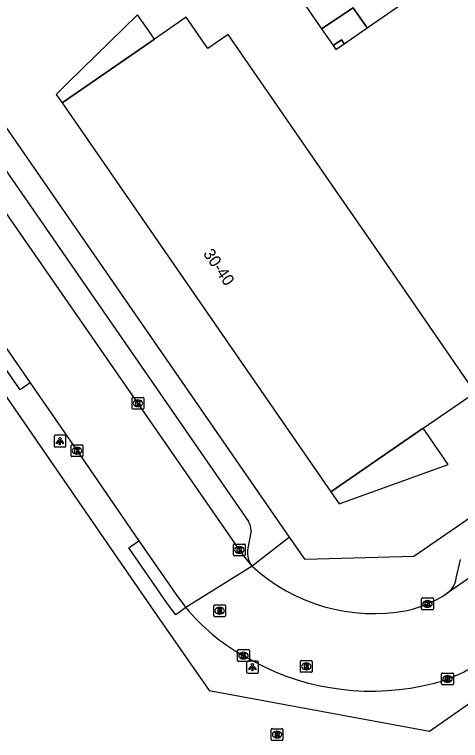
# Model space of a CAD drawing. Extents: x 157466 to 158888, y 383063 to 384677.
# Drawn here: x 157916.4 to 157954.1, y 383310.4 to 383371.9 of the extents above; entities that cross this region are included whole.
import ezdxf

# ---------------------------------------------------------------- set-up
doc = ezdxf.new("R2010")
doc.units = 0
for name, color, linetype in [('IMGEO_Kolk', 7, 'Continuous'), ('IMGEO_Lichtpunt', 7, 'Continuous'), ('IMGEO_Pand', 7, 'Continuous'), ('IMGEO_Pand_nummerreeks', 7, 'Continuous'), ('IMGEO_Pand_overbouw', 7, 'Continuous'), ('IMGEO_Rijbaan_lokaal_open', 7, 'Continuous'), ('IMGEO_Rioolput', 7, 'Continuous'), ('IMGEO_Voetpad_open', 7, 'Continuous')]:
    doc.layers.add(name, color=color, linetype=linetype)

msp = doc.modelspace()

# ---------------------------------------------------------------- linework, layer by layer
at = {"layer": 'IMGEO_Kolk'}
for p, q in [((157926.304, 383338.524), (157926.304, 383339.376)), ((157926.379, 383339.45), (157927.231, 383339.45)), ((157927.305, 383339.376), (157927.305, 383338.524)), ((157926.792, 383339.23), (157926.817, 383339.23)), ((157927.231, 383338.45), (157926.379, 383338.45)), ((157926.815, 383338.67), (157926.79, 383338.67)), ((157921.144, 383334.505), (157921.144, 383335.357)), ((157921.219, 383335.431), (157922.071, 383335.431)), ((157921.632, 383335.211), (157921.657, 383335.211)), ((157922.145, 383335.357), (157922.145, 383334.505)), ((157922.071, 383334.431), (157921.219, 383334.431)), ((157921.655, 383334.651), (157921.63, 383334.651)), ((157934.963, 383327.03), (157935.815, 383327.03)), ((157934.888, 383326.104), (157934.888, 383326.956)), ((157935.376, 383326.81), (157935.401, 383326.81)), ((157935.889, 383326.956), (157935.889, 383326.104)), ((157935.815, 383326.03), (157934.963, 383326.03)), ((157935.399, 383326.25), (157935.374, 383326.25)), ((157950.808, 383321.534), (157950.808, 383322.386)), ((157950.883, 383322.46), (157951.735, 383322.46)), ((157951.296, 383322.24), (157951.321, 383322.24)), ((157951.809, 383322.386), (157951.809, 383321.534)), ((157951.319, 383321.68), (157951.294, 383321.68)), ((157951.735, 383321.46), (157950.883, 383321.46)), ((157935.236, 383317.157), (157935.236, 383318.009)), ((157935.311, 383318.083), (157936.163, 383318.083)), ((157935.724, 383317.863), (157935.749, 383317.863)), ((157936.237, 383318.009), (157936.237, 383317.157)), ((157935.747, 383317.303), (157935.722, 383317.303)), ((157936.163, 383317.083), (157935.311, 383317.083)), ((157952.503, 383315.175), (157952.503, 383316.027)), ((157952.578, 383316.101), (157953.43, 383316.101)), ((157953.504, 383316.027), (157953.504, 383315.175)), ((157952.991, 383315.881), (157953.016, 383315.881)), ((157953.43, 383315.101), (157952.578, 383315.101)), ((157953.014, 383315.321), (157952.989, 383315.321))]:
    msp.add_line(p, q, dxfattribs=at)
for points in [[(157926.304, 383338.524), (157926.304, 383339.376)], [(157926.379, 383339.45), (157927.231, 383339.45)], [(157927.305, 383339.376), (157927.305, 383338.524)], [(157926.625, 383339.15), (157926.748, 383339.15), (157926.748, 383338.999), (157926.878, 383339.15), (157927.042, 383339.15), (157926.896, 383338.999), (157927.049, 383338.75), (157926.897, 383338.75), (157926.812, 383338.914), (157926.748, 383338.847), (157926.748, 383338.75), (157926.625, 383338.75), (157926.625, 383339.15)], [(157927.231, 383338.45), (157926.379, 383338.45)], [(157921.144, 383334.505), (157921.144, 383335.357)], [(157921.219, 383335.431), (157922.071, 383335.431)], [(157921.465, 383335.131), (157921.588, 383335.131), (157921.588, 383334.98), (157921.718, 383335.131), (157921.882, 383335.131), (157921.736, 383334.98), (157921.889, 383334.731), (157921.737, 383334.731), (157921.652, 383334.895), (157921.588, 383334.828), (157921.588, 383334.731), (157921.465, 383334.731), (157921.465, 383335.131)], [(157922.145, 383335.357), (157922.145, 383334.505)], [(157922.071, 383334.431), (157921.219, 383334.431)], [(157934.963, 383327.03), (157935.815, 383327.03)], [(157934.888, 383326.104), (157934.888, 383326.956)], [(157935.209, 383326.73), (157935.332, 383326.73), (157935.332, 383326.579), (157935.462, 383326.73), (157935.626, 383326.73), (157935.48, 383326.579), (157935.633, 383326.33), (157935.481, 383326.33), (157935.396, 383326.494), (157935.332, 383326.427), (157935.332, 383326.33), (157935.209, 383326.33), (157935.209, 383326.73)], [(157935.889, 383326.956), (157935.889, 383326.104)], [(157935.815, 383326.03), (157934.963, 383326.03)], [(157950.808, 383321.534), (157950.808, 383322.386)], [(157950.883, 383322.46), (157951.735, 383322.46)], [(157951.129, 383322.16), (157951.252, 383322.16), (157951.252, 383322.009), (157951.382, 383322.16), (157951.546, 383322.16), (157951.4, 383322.009), (157951.553, 383321.76), (157951.401, 383321.76), (157951.316, 383321.924), (157951.252, 383321.857), (157951.252, 383321.76), (157951.129, 383321.76), (157951.129, 383322.16)], [(157951.809, 383322.386), (157951.809, 383321.534)], [(157951.735, 383321.46), (157950.883, 383321.46)], [(157935.236, 383317.157), (157935.236, 383318.009)], [(157935.311, 383318.083), (157936.163, 383318.083)], [(157936.237, 383318.009), (157936.237, 383317.157)], [(157935.557, 383317.783), (157935.68, 383317.783), (157935.68, 383317.632), (157935.81, 383317.783), (157935.974, 383317.783), (157935.828, 383317.632), (157935.981, 383317.383), (157935.829, 383317.383), (157935.744, 383317.547), (157935.68, 383317.48), (157935.68, 383317.383), (157935.557, 383317.383), (157935.557, 383317.783)], [(157936.163, 383317.083), (157935.311, 383317.083)], [(157952.503, 383315.175), (157952.503, 383316.027)], [(157952.578, 383316.101), (157953.43, 383316.101)], [(157953.504, 383316.027), (157953.504, 383315.175)], [(157952.824, 383315.801), (157952.947, 383315.801), (157952.947, 383315.65), (157953.077, 383315.801), (157953.241, 383315.801), (157953.095, 383315.65), (157953.248, 383315.401), (157953.096, 383315.401), (157953.011, 383315.565), (157952.947, 383315.498), (157952.947, 383315.401), (157952.824, 383315.401), (157952.824, 383315.801)], [(157953.43, 383315.101), (157952.578, 383315.101)]]:
    msp.add_lwpolyline(points, dxfattribs=at)
for centre, start, end in [((157926.381, 383339.374), 91.55205, 178.44795), ((157926.381, 383339.374), 91.55205, 178.44795), ((157927.229, 383339.374), 1.55205, 88.44795), ((157927.229, 383339.374), 1.55205, 88.44795), ((157926.381, 383338.526), 181.55205, 268.44795), ((157926.381, 383338.526), 181.55205, 268.44795), ((157927.229, 383338.526), 271.55205, 358.44795), ((157927.229, 383338.526), 271.55205, 358.44795), ((157921.221, 383335.355), 91.55205, 178.44795), ((157921.221, 383335.355), 91.55205, 178.44795), ((157922.069, 383335.355), 1.55205, 88.44795), ((157922.069, 383335.355), 1.55205, 88.44795), ((157921.221, 383334.507), 181.55205, 268.44795), ((157921.221, 383334.507), 181.55205, 268.44795), ((157922.069, 383334.507), 271.55205, 358.44795), ((157922.069, 383334.507), 271.55205, 358.44795), ((157934.965, 383326.954), 91.55205, 178.44795), ((157934.965, 383326.954), 91.55205, 178.44795), ((157935.813, 383326.954), 1.55205, 88.44795), ((157935.813, 383326.954), 1.55205, 88.44795), ((157934.965, 383326.106), 181.55205, 268.44795), ((157934.965, 383326.106), 181.55205, 268.44795), ((157935.813, 383326.106), 271.55205, 358.44795), ((157935.813, 383326.106), 271.55205, 358.44795), ((157950.885, 383322.384), 91.55205, 178.44795), ((157950.885, 383322.384), 91.55205, 178.44795), ((157951.733, 383322.384), 1.55205, 88.44795), ((157951.733, 383322.384), 1.55205, 88.44795), ((157950.885, 383321.536), 181.55205, 268.44795), ((157950.885, 383321.536), 181.55205, 268.44795), ((157951.733, 383321.536), 271.55205, 358.44795), ((157951.733, 383321.536), 271.55205, 358.44795), ((157935.313, 383318.007), 91.55205, 178.44795), ((157935.313, 383318.007), 91.55205, 178.44795), ((157936.161, 383318.007), 1.55205, 88.44795), ((157936.161, 383318.007), 1.55205, 88.44795), ((157935.313, 383317.159), 181.55205, 268.44795), ((157935.313, 383317.159), 181.55205, 268.44795), ((157936.161, 383317.159), 271.55205, 358.44795), ((157936.161, 383317.159), 271.55205, 358.44795), ((157952.58, 383316.025), 91.55205, 178.44795), ((157952.58, 383316.025), 91.55205, 178.44795), ((157953.428, 383316.025), 1.55205, 88.44795), ((157953.428, 383316.025), 1.55205, 88.44795), ((157952.58, 383315.177), 181.55205, 268.44795), ((157952.58, 383315.177), 181.55205, 268.44795), ((157953.428, 383315.177), 271.55205, 358.44795), ((157953.428, 383315.177), 271.55205, 358.44795)]:
    msp.add_arc(centre, 0.0765, start, end, dxfattribs=at)
for centre, major_axis, ratio, start_param, end_param in [((157926.791, 383338.95), (-0.387, 0.002), 0.722429, 4.712389, 7.853982), ((157926.816, 383338.95), (-0.39, 0.002), 0.717154, 1.570796, 4.712389), ((157921.631, 383334.931), (-0.387, 0.002), 0.722429, 4.712389, 7.853982), ((157921.656, 383334.931), (-0.39, 0.002), 0.717154, 1.570796, 4.712389), ((157935.375, 383326.53), (-0.387, 0.002), 0.722429, 4.712389, 7.853982), ((157935.4, 383326.53), (-0.39, 0.002), 0.717154, 1.570796, 4.712389), ((157951.295, 383321.96), (-0.387, 0.002), 0.722429, 4.712389, 7.853982), ((157951.32, 383321.96), (-0.39, 0.002), 0.717154, 1.570796, 4.712389), ((157935.723, 383317.583), (-0.387, 0.002), 0.722429, 4.712389, 7.853982), ((157935.748, 383317.583), (-0.39, 0.002), 0.717154, 1.570796, 4.712389), ((157952.99, 383315.601), (-0.387, 0.002), 0.722429, 4.712389, 7.853982), ((157953.015, 383315.601), (-0.39, 0.002), 0.717154, 1.570796, 4.712389)]:
    msp.add_ellipse(centre, major_axis=major_axis, ratio=ratio, start_param=start_param, end_param=end_param, dxfattribs=at)
at = {"layer": 'IMGEO_Lichtpunt'}
for p, q in [((157920.6, 383336.246), (157919.792, 383336.246)), ((157920.6, 383336.246), (157919.792, 383336.246)), ((157919.698, 383336.151), (157919.698, 383335.344)), ((157919.698, 383336.151), (157919.698, 383335.344)), ((157920.694, 383335.344), (157920.694, 383336.151)), ((157920.694, 383335.344), (157920.694, 383336.151)), ((157919.792, 383335.25), (157920.6, 383335.25)), ((157919.792, 383335.25), (157920.6, 383335.25)), ((157935.997, 383317.006), (157935.997, 383316.199)), ((157935.997, 383317.006), (157935.997, 383316.199)), ((157936.899, 383317.101), (157936.091, 383317.101)), ((157936.899, 383317.101), (157936.091, 383317.101)), ((157936.993, 383316.199), (157936.993, 383317.006)), ((157936.993, 383316.199), (157936.993, 383317.006)), ((157936.091, 383316.105), (157936.899, 383316.105)), ((157936.091, 383316.105), (157936.899, 383316.105))]:
    msp.add_line(p, q, dxfattribs=at)
for points in [[(157920.072, 383335.815), (157920.111, 383335.787), (157919.923, 383335.525), (157919.885, 383335.552), (157920.072, 383335.815)], [(157920.174, 383335.767), (157920.221, 383335.767), (157920.221, 383335.445), (157920.174, 383335.445), (157920.174, 383335.767)], [(157920.284, 383335.787), (157920.322, 383335.814), (157920.509, 383335.552), (157920.47, 383335.524), (157920.284, 383335.787)], [(157936.371, 383316.67), (157936.41, 383316.642), (157936.222, 383316.38), (157936.184, 383316.407), (157936.371, 383316.67)], [(157936.473, 383316.622), (157936.52, 383316.622), (157936.52, 383316.3), (157936.473, 383316.3), (157936.473, 383316.622)], [(157936.583, 383316.642), (157936.621, 383316.669), (157936.808, 383316.407), (157936.769, 383316.379), (157936.583, 383316.642)]]:
    msp.add_lwpolyline(points, dxfattribs=at)
for centre in [(157920.197, 383335.949), (157936.496, 383316.804)]:
    msp.add_circle(centre, 0.0994, dxfattribs=at)
for centre, start, end in [((157919.792, 383336.151), 90, 180), ((157919.792, 383336.151), 90, 180), ((157920.6, 383336.151), 0, 90), ((157920.6, 383336.151), 0, 90), ((157919.792, 383335.344), 180, 270), ((157919.792, 383335.344), 180, 270), ((157920.6, 383335.344), 270, 0), ((157920.6, 383335.344), 270, 360), ((157936.091, 383317.006), 90, 180), ((157936.091, 383317.006), 90, 180), ((157936.899, 383317.006), 0, 90), ((157936.899, 383317.006), 0, 90), ((157936.091, 383316.199), 180, 270), ((157936.091, 383316.199), 180, 270), ((157936.899, 383316.199), 270, 0), ((157936.899, 383316.199), 270, 360)]:
    msp.add_arc(centre, 0.0946, start, end, dxfattribs=at)
at = {"layer": 'IMGEO_Pand'}
for points in [[(157942.354, 383370.661), (157945.02, 383372.454), (157946.205, 383370.745), (157959.083, 383379.635), (157963.966, 383383.005), (157976.812, 383391.873), (157975.63, 383393.585), (157978.273, 383395.453), (157976.409, 383398.151), (157972.05, 383404.463), (157936.154, 383379.662), (157940.498, 383373.348), (157942.354, 383370.661)], [(157928.195, 383369.805), (157920.388, 383364.411), (157943.141, 383331.454), (157950.942, 383336.831), (157955.361, 383339.866), (157946.676, 383352.453), (157943.305, 383357.333), (157934.428, 383370.184), (157932.707, 383368.999), (157930.882, 383371.648), (157928.195, 383369.805)], [(157944.262, 383369.398), (157944.024, 383369.745), (157943.322, 383369.263), (157943.561, 383368.915), (157944.262, 383369.398)]]:
    msp.add_lwpolyline(points, dxfattribs=at)
at = {"layer": 'IMGEO_Pand_overbouw'}
for points in [[(157944.262, 383369.398), (157946.205, 383370.745), (157945.02, 383372.454), (157942.354, 383370.661), (157943.322, 383369.263), (157944.024, 383369.745)], [(157928.195, 383369.805), (157927.576, 383370.695), (157926.763, 383371.866), (157920.871, 383366.088), (157919.879, 383365.116), (157920.388, 383364.411)], [(157950.942, 383336.831), (157943.141, 383331.454), (157943.836, 383330.446), (157953.056, 383333.77)]]:
    msp.add_lwpolyline(points, close=True, dxfattribs=at)
at = {"layer": 'IMGEO_Rijbaan_lokaal_open'}
for points in [[(157936.465, 383325.145), (157935.643, 383326.174), (157935.388, 383326.53), (157915.623, 383355.122), (157905.565, 383369.639), (157894.321, 383385.972), (157880.805, 383405.562), (157871.979, 383418.406), (157863.862, 383430.224), (157863.215, 383431.182)], [(158021.502, 383369.98), (158019.883, 383368.976), (158003.857, 383357.9), (158000, 383355.247), (157963.789, 383330.335), (157952.94, 383322.832)], [(157911.832, 383349.127), (157917.679, 383340.677)], [(157917.679, 383340.677), (157921.646, 383334.932), (157926.89, 383327.295)], [(157926.89, 383327.295), (157930.145, 383322.573), (157930.847, 383321.656)], [(157936.465, 383325.145), (157930.847, 383321.656)]]:
    msp.add_lwpolyline(points, dxfattribs=at)
for centre, radius, start, end in [((157946.74, 383336.323), 15.183, 227.40899, 280.80635), ((157947.361, 383331.316), 10.154, 282.66398, 303.32838), ((157944.229, 383332.73), 17.37, 219.6081, 240.66751), ((157946.573, 383335.595), 21.025, 238.92231, 281.76666), ((157948.408, 383328.069), 13.287, 280.63989, 298.88005)]:
    msp.add_arc(centre, radius, start, end, dxfattribs=at)
at = {"layer": 'IMGEO_Rioolput'}
for p, q in [((157933.219, 383320.949), (157933.219, 383321.801)), ((157933.294, 383321.875), (157934.146, 383321.875)), ((157933.707, 383321.655), (157933.732, 383321.655)), ((157934.22, 383321.801), (157934.22, 383320.949)), ((157934.146, 383320.875), (157933.294, 383320.875)), ((157933.73, 383321.095), (157933.705, 383321.095)), ((157940.549, 383316.24), (157940.549, 383317.092)), ((157940.624, 383317.166), (157941.476, 383317.166)), ((157941.037, 383316.946), (157941.062, 383316.946)), ((157941.55, 383317.092), (157941.55, 383316.24)), ((157941.476, 383316.166), (157940.624, 383316.166)), ((157941.06, 383316.386), (157941.035, 383316.386)), ((157938.079, 383310.464), (157938.079, 383311.316)), ((157938.154, 383311.39), (157939.006, 383311.39)), ((157938.567, 383311.17), (157938.592, 383311.17)), ((157939.08, 383311.316), (157939.08, 383310.464)), ((157938.59, 383310.61), (157938.565, 383310.61)), ((157939.006, 383310.39), (157938.154, 383310.39))]:
    msp.add_line(p, q, dxfattribs=at)
for points in [[(157933.219, 383320.949), (157933.219, 383321.801)], [(157933.294, 383321.875), (157934.146, 383321.875)], [(157933.808, 383321.573), (157933.556, 383321.575), (157933.556, 383321.175)], [(157933.734, 383321.494), (157933.68, 383321.494), (157933.68, 383321.413)], [(157934.22, 383321.801), (157934.22, 383320.949)], [(157934.146, 383320.875), (157933.294, 383320.875)], [(157933.556, 383321.175), (157933.68, 383321.175), (157933.68, 383321.337), (157933.691, 383321.337)], [(157933.68, 383321.413), (157933.732, 383321.413)], [(157933.738, 383321.308), (157933.809, 383321.175), (157933.949, 383321.175), (157933.884, 383321.301)], [(157940.549, 383316.24), (157940.549, 383317.092)], [(157940.624, 383317.166), (157941.476, 383317.166)], [(157941.138, 383316.864), (157940.886, 383316.866), (157940.886, 383316.466)], [(157940.886, 383316.466), (157941.01, 383316.466), (157941.01, 383316.628), (157941.021, 383316.628)], [(157941.064, 383316.785), (157941.01, 383316.785), (157941.01, 383316.704)], [(157941.01, 383316.704), (157941.062, 383316.704)], [(157941.068, 383316.599), (157941.139, 383316.466), (157941.279, 383316.466), (157941.214, 383316.592)], [(157941.55, 383317.092), (157941.55, 383316.24)], [(157941.476, 383316.166), (157940.624, 383316.166)], [(157938.079, 383310.464), (157938.079, 383311.316)], [(157938.154, 383311.39), (157939.006, 383311.39)], [(157938.668, 383311.088), (157938.416, 383311.09), (157938.416, 383310.69)], [(157939.08, 383311.316), (157939.08, 383310.464)], [(157938.416, 383310.69), (157938.54, 383310.69), (157938.54, 383310.852), (157938.551, 383310.852)], [(157938.594, 383311.009), (157938.54, 383311.009), (157938.54, 383310.928)], [(157938.54, 383310.928), (157938.592, 383310.928)], [(157938.598, 383310.823), (157938.669, 383310.69), (157938.809, 383310.69), (157938.744, 383310.816)], [(157939.006, 383310.39), (157938.154, 383310.39)]]:
    msp.add_lwpolyline(points, dxfattribs=at)
for centre, radius, start, end in [((157933.296, 383321.799), 0.0765, 91.55205, 178.44795), ((157933.296, 383321.799), 0.0765, 91.55205, 178.44795), ((157933.74, 383321.398), 0.0964, 77.00612, 93.18647), ((157933.754, 383321.455), 0.0378, 276.66336, 79.67722), ((157933.807, 383321.463), 0.109, 350.36119, 89.41601), ((157934.144, 383321.799), 0.0765, 1.55205, 88.44795), ((157934.144, 383321.799), 0.0765, 1.55205, 88.44795), ((157933.296, 383320.951), 0.0765, 181.55205, 268.44795), ((157933.296, 383320.951), 0.0765, 181.55205, 268.44795), ((157933.69, 383321.284), 0.0533, 26.02933, 88.69889), ((157933.716, 383321.602), 0.19, 274.7715, 282.96867), ((157933.805, 383321.463), 0.112, 277.58423, 350.98172), ((157933.789, 383321.248), 0.108, 29.51342, 73.79051), ((157934.144, 383320.951), 0.0765, 271.55205, 358.44795), ((157934.144, 383320.951), 0.0765, 271.55205, 358.44795), ((157940.626, 383317.09), 0.0765, 91.55205, 178.44795), ((157940.626, 383317.09), 0.0765, 91.55205, 178.44795), ((157941.02, 383316.575), 0.0533, 26.02933, 88.69889), ((157941.046, 383316.893), 0.19, 274.7715, 282.96867), ((157941.07, 383316.689), 0.0964, 77.00612, 93.18647), ((157941.084, 383316.746), 0.0378, 276.66336, 79.67722), ((157941.137, 383316.754), 0.109, 350.36119, 89.41601), ((157941.135, 383316.754), 0.112, 277.58423, 350.98172), ((157941.119, 383316.539), 0.108, 29.51342, 73.79051), ((157941.474, 383317.09), 0.0765, 1.55205, 88.44795), ((157941.474, 383317.09), 0.0765, 1.55205, 88.44795), ((157940.626, 383316.242), 0.0765, 181.55205, 268.44795), ((157940.626, 383316.242), 0.0765, 181.55205, 268.44795), ((157941.474, 383316.242), 0.0765, 271.55205, 358.44795), ((157941.474, 383316.242), 0.0765, 271.55205, 358.44795), ((157938.156, 383311.314), 0.0765, 91.55205, 178.44795), ((157938.156, 383311.314), 0.0765, 91.55205, 178.44795), ((157938.667, 383310.978), 0.109, 350.36119, 89.41601), ((157939.004, 383311.314), 0.0765, 1.55205, 88.44795), ((157939.004, 383311.314), 0.0765, 1.55205, 88.44795), ((157938.156, 383310.466), 0.0765, 181.55205, 268.44795), ((157938.156, 383310.466), 0.0765, 181.55205, 268.44795), ((157938.55, 383310.799), 0.0533, 26.02933, 88.69889), ((157938.576, 383311.117), 0.19, 274.7715, 282.96867), ((157938.6, 383310.913), 0.0964, 77.00612, 93.18647), ((157938.614, 383310.97), 0.0378, 276.66336, 79.67722), ((157938.665, 383310.978), 0.112, 277.58423, 350.98172), ((157938.649, 383310.763), 0.108, 29.51342, 73.79051), ((157939.004, 383310.466), 0.0765, 271.55205, 358.44795), ((157939.004, 383310.466), 0.0765, 271.55205, 358.44795)]:
    msp.add_arc(centre, radius, start, end, dxfattribs=at)
for centre, major_axis, ratio, start_param, end_param in [((157933.706, 383321.375), (-0.387, 0.002), 0.722429, 4.712389, 7.853982), ((157933.731, 383321.375), (-0.39, 0.002), 0.717154, 1.570796, 4.712389), ((157941.036, 383316.666), (-0.387, 0.002), 0.722429, 4.712389, 7.853982), ((157941.061, 383316.666), (-0.39, 0.002), 0.717154, 1.570796, 4.712389), ((157938.566, 383310.89), (-0.387, 0.002), 0.722429, 4.712389, 7.853982), ((157938.591, 383310.89), (-0.39, 0.002), 0.717154, 1.570796, 4.712389)]:
    msp.add_ellipse(centre, major_axis=major_axis, ratio=ratio, start_param=start_param, end_param=end_param, dxfattribs=at)
at = {"layer": 'IMGEO_Voetpad_open'}
for points in [[(157939.64, 383327.608), (157908.666, 383372.402), (157867.433, 383432.258)], [(157877.163, 383395.127), (157877.384, 383395.064), (157877.36, 383394.852), (157881.344, 383389.058), (157886.267, 383381.935), (157886.385, 383381.901), (157890.311, 383376.164), (157895.075, 383369.235), (157898.462, 383364.319), (157909.683, 383348.132), (157925.669, 383324.951), (157928.425, 383320.955), (157932.838, 383314.613), (157951.478, 383311.189), (157955.59, 383314.069), (157957.186, 383314.977), (157965.542, 383320.73)], [(157890.489, 383394.989), (157907.044, 383371.058), (157936.153, 383328.952)], [(158024.393, 383376.961), (158018.659, 383373.03), (158017.962, 383372.552), (158006.393, 383364.646), (158003.024, 383362.329), (158000, 383360.249), (157969.609, 383339.347), (157966.252, 383337.038), (157950.145, 383325.96), (157940.949, 383325.715), (157939.64, 383327.608)], [(157917.679, 383340.677), (157916.824, 383340.085), (157910.977, 383348.535), (157911.832, 383349.127)], [(157936.379, 383328.148), (157936.084, 383326.551)], [(157930.847, 383321.656), (157930.021, 383321.024), (157929.303, 383321.961), (157926.034, 383326.705), (157926.89, 383327.295)], [(157939.64, 383327.608), (157936.465, 383325.145)], [(157953.748, 383324.126), (157954.104, 383325.722)]]:
    msp.add_lwpolyline(points, dxfattribs=at)
for centre, radius, start, end in [((157934.821, 383328.144), 1.558, 0.1527, 31.24806), ((157937.975, 383326.309), 1.907, 172.70673, 217.61723), ((157951.789, 383324.45), 1.986, 305.43234, 350.60466)]:
    msp.add_arc(centre, radius, start, end, dxfattribs=at)

# ---------------------------------------------------------------- texts
at = {"layer": 'IMGEO_Pand_nummerreeks'}
msp.add_text('30-40', height=1, rotation=304.6206, dxfattribs=at).set_placement((157932.28, 383351.621))

doc.saveas('drawing.dxf')
